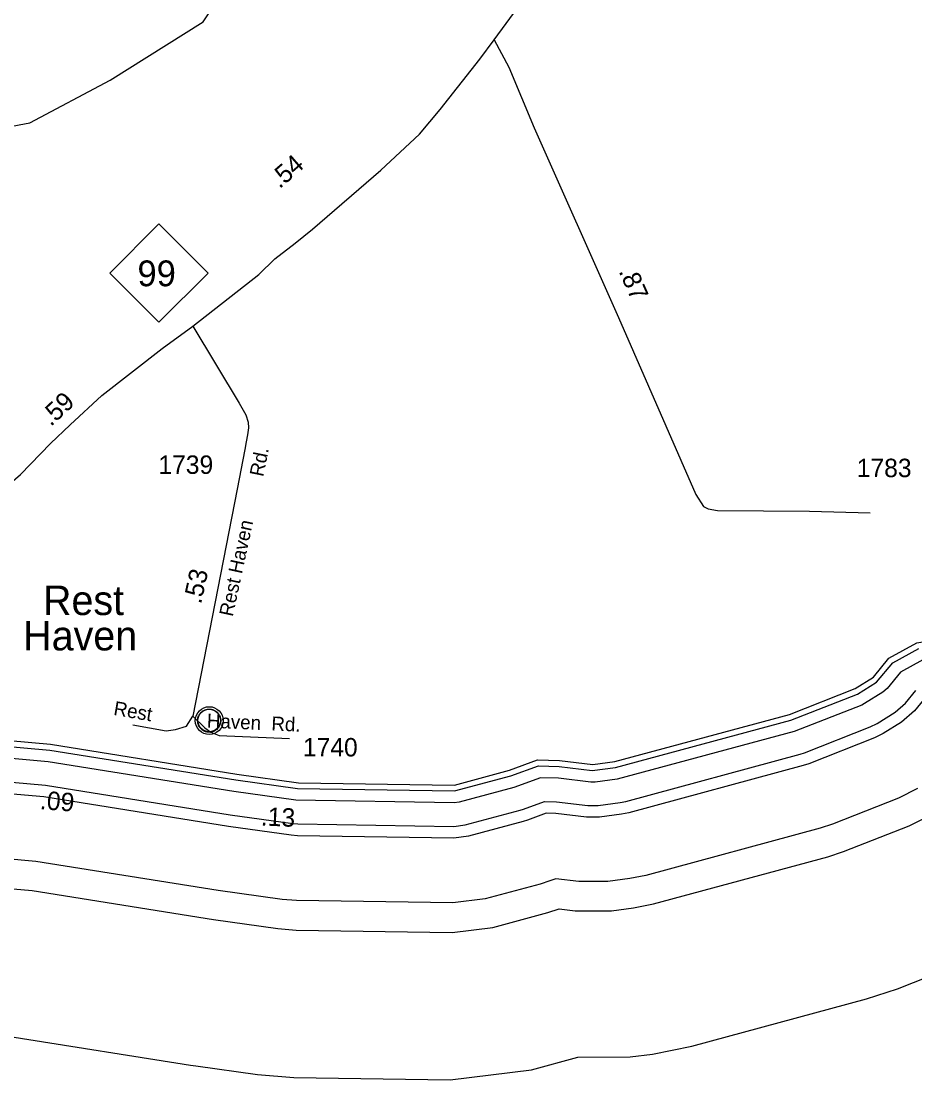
# Model space of a CAD drawing. Extents: x 2532689 to 2764727, y 536648 to 732970.
# Drawn here: x 2674792 to 2680854, y 615720 to 622903 of the extents above; entities that cross this region are included whole.
import ezdxf

# ---------------------------------------------------------------- set-up
doc = ezdxf.new("R2010")
doc.units = 0
for name, color, linetype in [('Exist Civil Demographics Community CELL', 7, 'Continuous'), ('Exist Civil Demographics Community Label', 7, 'Continuous'), ('Exist Hydrographic Buffer Line', 7, 'Continuous'), ('Exist Hydrographic Creek Single Shore', 7, 'Continuous'), ('Exist Hydrographic River Shore', 7, 'Continuous'), ('Exist Road Primary NC Attributed', 7, 'Continuous'), ('Exist Road Primary NC Mileage Hundredths English Label', 7, 'Continuous'), ('Exist Road Primary NC Shield CELL', 7, 'Continuous'), ('Exist Road Primary NC Shield Number Label', 7, 'Continuous'), ('Exist Road Secondary Mileage Hundredths English Label', 7, 'Continuous'), ('Exist Road Secondary Type 41 Attributed', 7, 'Continuous'), ('Exist Road Secondary Type 51 Attributed', 7, 'Continuous'), ('Exist Road Secondary Type 51 Label', 7, 'Continuous'), ('Exist Road Secondary Type 51 Number Label', 7, 'Continuous')]:
    doc.layers.add(name, color=color, linetype=linetype)

msp = doc.modelspace()

# ---------------------------------------------------------------- linework, layer by layer
at = {"layer": 'Exist Civil Demographics Community CELL'}
msp.add_lwpolyline([(2675989.9, 618169.7), (2675990.8, 618175.2), (2675992.6, 618181.8), (2675995.5, 618189), (2675998.5, 618194.8), (2676001.8, 618200.5), (2676005.6, 618205.6), (2676009.5, 618210), (2676014.1, 618214.6), (2676019.7, 618219.2), (2676025.1, 618222.8), (2676030, 618225.7), (2676035, 618228.2), (2676040.5, 618230.4), (2676046.1, 618232.3), (2676050.4, 618233.4), (2676055.3, 618234.2), (2676059.4, 618234.9), (2676065.8, 618235.1), (2676070.2, 618235), (2676075.9, 618234.8), (2676080.8, 618234), (2676085.7, 618233.1), (2676090.7, 618231.6), (2676095.9, 618229.7), (2676102.5, 618226.8), (2676108.8, 618223.3), (2676113.8, 618219.8), (2676119, 618215.7), (2676122.3, 618212.6), (2676126.4, 618208.2), (2676130.3, 618203.5), (2676133.4, 618198.9), (2676136.5, 618193.9), (2676139, 618188.8), (2676141, 618183.7), (2676142.6, 618178.7), (2676143.8, 618174.1), (2676144.9, 618168.1), (2676145.6, 618163.4), (2676145.8, 618157.4), (2676145.6, 618151.6), (2676145.1, 618145.9), (2676144.1, 618140.4), (2676142.5, 618134.3), (2676140.6, 618128.4), (2676138.3, 618123.4), (2676135.1, 618117.4), (2676131.9, 618112.1), (2676128.4, 618107.4), (2676124.2, 618102.6), (2676118.9, 618097.7), (2676113.9, 618093.5), (2676108.9, 618090.1), (2676104.5, 618087.6), (2676097.7, 618084.3), (2676090.6, 618081.6), (2676084.6, 618080.2), (2676078, 618078.9), (2676073.6, 618078.4), (2676069.1, 618078.1), (2676063.5, 618078.1), (2676059.3, 618078.6), (2676053.6, 618079.3), (2676047.7, 618080.6), (2676043.1, 618081.9), (2676037.9, 618083.8), (2676033.3, 618085.8), (2676029.4, 618088), (2676022.6, 618092.1), (2676017, 618096.3), (2676012.1, 618100.8), (2676007.7, 618105.7), (2676004.5, 618109.7), (2676001.5, 618113.8), (2675997.4, 618120.9), (2675995.7, 618124.5), (2675994, 618128.5), (2675991.4, 618136.7), (2675989.9, 618143.7), (2675989.2, 618148.9), (2675988.8, 618155.2), (2675988.8, 618159.9), (2675989.3, 618166.4)], close=True, dxfattribs=at)
for centre, radius in [((2676067.5, 618157.2), 94.3), ((2676067.2, 618157.5), 76.7)]:
    msp.add_circle(centre, radius, dxfattribs=at)
at = {"layer": 'Exist Hydrographic Buffer Line'}
for points in [[(2674304.2, 618017.4), (2674985.6, 617956.7), (2676248.3, 617755.1), (2676667.3, 617696.4), (2677731.3, 617679.7), (2678114.1, 617781.5), (2678301.1, 617850), (2678441.6, 617846.4), (2678664.9, 617819.7), (2678824.6, 617838.9), (2680014.1, 618160.3), (2680464.4, 618337.4), (2680594.8, 618417.8), (2680704.7, 618549.5), (2680881.9, 618645.4)], [(2680908.1, 618568.7), (2680756.6, 618486.7), (2680666.6, 618376), (2680637.1, 618349.9), (2680513.2, 618272.7), (2680493.7, 618262.9), (2680034.8, 618083.1), (2678834.9, 617759.6), (2678685, 617740.4), (2678655.4, 617740.3), (2678435.8, 617766.6), (2678314.4, 617769.6), (2678135, 617704.3), (2677762.9, 617603.8), (2677729.8, 617599.7), (2676656, 617617.2), (2676235.6, 617676.1), (2674976, 617877.3), (2674301, 617937.4)], [(2674294.6, 617777.3), (2674956.1, 617718.4), (2676210.4, 617518.1), (2676633.6, 617458.7), (2676668.5, 617456.1), (2677727.4, 617439.8), (2677804.7, 617449.4), (2678176.6, 617549.8), (2678200.2, 617557.3), (2678340.9, 617608.9), (2678424.4, 617606.8), (2678636.4, 617581.4), (2678705.3, 617581.7), (2678855.2, 617600.8), (2678892.9, 617608.3), (2680076.9, 617928.7), (2680106.2, 617938.4), (2680552.2, 618114.1), (2680597.7, 618136.9), (2680721.8, 618214.1), (2680790.9, 618275.1), (2680861, 618361)], [(2680912.9, 618298.3), (2680853, 618224.5), (2680764, 618146.1), (2680639.9, 618069), (2680581.7, 618039.6), (2680135.7, 617864), (2680097.6, 617851.5), (2678913.6, 617531.1), (2678865.4, 617521.5), (2678715.5, 617502.3), (2678626.7, 617501.9), (2678418.6, 617527), (2678354.2, 617528.5), (2678227.7, 617482.2), (2678197.4, 617472.6), (2677825.4, 617372.1), (2677726.1, 617359.7), (2676667.3, 617376.1), (2676622.8, 617379.5), (2676197.9, 617439.1), (2674946.3, 617639), (2674291.5, 617697.3)], [(2680872.5, 617695.4), (2680742.7, 617630.2), (2680296.7, 617454.6), (2680212.6, 617426.7), (2679028.6, 617106.3), (2678921.2, 617085), (2678771.1, 617065.8), (2678574.4, 617065.1), (2678419.2, 617083.7), (2678379.2, 617069.1), (2678312.2, 617047.8), (2677940.2, 616947.3), (2677719.4, 616919.8), (2676660.5, 616936.2), (2676561.7, 616943.7), (2676128.4, 617004.6), (2674891.9, 617202.1), (2674274.1, 617257.1)], [(2673872.6, 617053.1), (2674266.1, 617057), (2674867.5, 617003.5), (2676097, 616807.1), (2676533.8, 616745.7), (2676657.2, 616736.1), (2677716.1, 616719.8), (2677992.5, 616754.3), (2678364.5, 616854.7), (2678442.4, 616879.5), (2678550.5, 616866.5), (2678796.7, 616867.5), (2678946.6, 616886.6), (2679080.9, 616913.2), (2680264.9, 617233.6), (2680370.1, 617268.5), (2680816.3, 617444.1), (2680978.3, 617525.6)], [(2674743.9, 616010.5), (2675939.5, 615819.6), (2675977.1, 615814), (2676395, 615755.4), (2676642, 615736.2), (2677700.9, 615719.9), (2678252.9, 615788.8), (2678568.9, 615874.2), (2678923.4, 615875.6), (2679073.5, 615894.7), (2679342.2, 615948), (2680526.1, 616268.4), (2680736.5, 616338), (2681182.5, 616513.6)]]:
    msp.add_lwpolyline(points, dxfattribs=at)
at = {"layer": 'Exist Hydrographic Creek Single Shore'}
msp.add_lwpolyline([(2672681.7, 619810.8), (2672676.5, 621435.9), (2672679.6, 622027), (2672745.6, 622056), (2674535.5, 622154.6), (2674850.5, 622213.3), (2675394.5, 622501.2), (2676026.5, 622897.8), (2676123.5, 623042.8), (2676227.6, 623211.3), (2676508.5, 623692.1), (2676643.5, 623953.7), (2676879.5, 624219.3)], dxfattribs=at)
at = {"layer": 'Exist Hydrographic River Shore'}
msp.add_lwpolyline([(2673872.6, 618053.1), (2674305.7, 618057.4), (2674990.8, 617996.5), (2676254.7, 617794.7), (2676672.6, 617736), (2677731.7, 617719.7), (2678103.6, 617820.1), (2678294.8, 617890.2), (2678444.7, 617886.4), (2678669.6, 617859.4), (2678819.7, 617878.6), (2680003.7, 618199), (2680449.7, 618374.6), (2680573.7, 618451.7), (2680678.7, 618580.8), (2680868.6, 618683.7), (2681739.6, 618830.5), (2681829.7, 618899.8)], dxfattribs=at)
at = {"layer": 'Exist Road Primary NC Attributed'}
for points in [[(2678001, 622776.7), (2678269.7, 623143.9), (2678730.3, 623804.8), (2678862.6, 624019.4), (2678946.1, 624129.1)], [(2675956.5, 620832.5), (2676403.4, 621184.2), (2676513.4, 621290.1), (2676649.5, 621396), (2676767.7, 621490.9), (2677230.9, 621892.4), (2677493.2, 622136.8), (2677635.3, 622302.3), (2677902.8, 622644.9), (2678001, 622776.7)], [(2673287.6, 619610), (2673422.3, 619599.5), (2673751.4, 619571.7), (2674088.4, 619566.5), (2674333.7, 619566.5), (2674434.9, 619585.4), (2674543, 619638.6), (2674647.7, 619707.2), (2674786.2, 619827.9), (2674990.5, 620036.6), (2675124.5, 620163.5), (2675339.5, 620362.4), (2675748.2, 620680.7), (2675956.5, 620832.5)]]:
    msp.add_lwpolyline(points, dxfattribs=at)
at = {"layer": 'Exist Road Primary NC Shield CELL'}
msp.add_lwpolyline([(2675393.7, 621193.8), (2675726.7, 621526.8), (2676059.7, 621193.8), (2675726.7, 620860.8)], close=True, dxfattribs=at)
at = {"layer": 'Exist Road Secondary Type 41 Attributed'}
msp.add_lwpolyline([(2678001, 622776.7), (2678100.4, 622589.7), (2678271.8, 622178.9), (2678843.2, 620892.2), (2679367.8, 619691.9), (2679421.4, 619609.3), (2679452.6, 619594.8), (2679515.8, 619581.9), (2680139, 619577.3), (2680550.2, 619566.2)], dxfattribs=at)
at = {"layer": 'Exist Road Secondary Type 51 Attributed'}
for points in [[(2675956.5, 620832.5), (2676270.8, 620311.6), (2676316.8, 620231.1), (2676330.6, 620181.6), (2676333.3, 620143.1), (2676327.8, 620096.3), (2676318.2, 620048.2), (2676310, 619997.3), (2676256.4, 619726.4), (2675956.7, 618187.4)], [(2675550, 618127.4), (2675774.8, 618088.5), (2675838.6, 618096), (2675914.1, 618119.7), (2675956.7, 618187.4)], [(2675956.7, 618187.4), (2676038.3, 618108.7), (2676079.2, 618079.8), (2676135.7, 618056.8), (2676612.3, 618036)]]:
    msp.add_lwpolyline(points, dxfattribs=at)

# ---------------------------------------------------------------- texts
at = {"layer": 'Exist Civil Demographics Community Label'}
for s, p in [('Rest', (2674939.9, 618873.3)), ('Haven', (2674805.7, 618633.3))]:
    msp.add_text(s, height=200, dxfattribs=at).set_placement(p)
at = {"layer": 'Exist Road Primary NC Mileage Hundredths English Label'}
for s, rotation, p in [('.54', 40.92199, (2676544.8, 621761.8)), ('.59', 42.77339, (2674992.7, 620148.8))]:
    msp.add_text(s, height=125, rotation=rotation, dxfattribs=at).set_placement(p)
at = {"layer": 'Exist Road Primary NC Shield Number Label'}
msp.add_text('99', height=175, dxfattribs=at).set_placement((2675580.8, 621104.1))
at = {"layer": 'Exist Road Secondary Mileage Hundredths English Label'}
for s, rotation, p in [('.87', 293.94402, (2678843.2, 621205.9)), ('.53', 77.69948, (2676012, 618943.5)), ('.09', 355.5194, (2674915.9, 617557.2)), ('.13', 357.37556, (2676415.7, 617446.2))]:
    msp.add_text(s, height=125, rotation=rotation, dxfattribs=at).set_placement(p)
at = {"layer": 'Exist Road Secondary Type 51 Label'}
for s, rotation, p in [('Rd.', 78.51074, (2676433.5, 619807.6)), ('Rest Haven', 77.87736, (2676226.9, 618858.4)), ('Rest', 350.1957, (2675414.2, 618196.5)), ('Haven  Rd.', 357.50064, (2676050.3, 618109.8))]:
    msp.add_text(s, height=95, rotation=rotation, dxfattribs=at).set_placement(p)
at = {"layer": 'Exist Road Secondary Type 51 Number Label'}
for s, p in [('1739', (2675722.7, 619831.1)), ('1783', (2680460.2, 619809)), ('1740', (2676702.9, 617914))]:
    msp.add_text(s, height=125, dxfattribs=at).set_placement(p)

doc.saveas('drawing.dxf')
